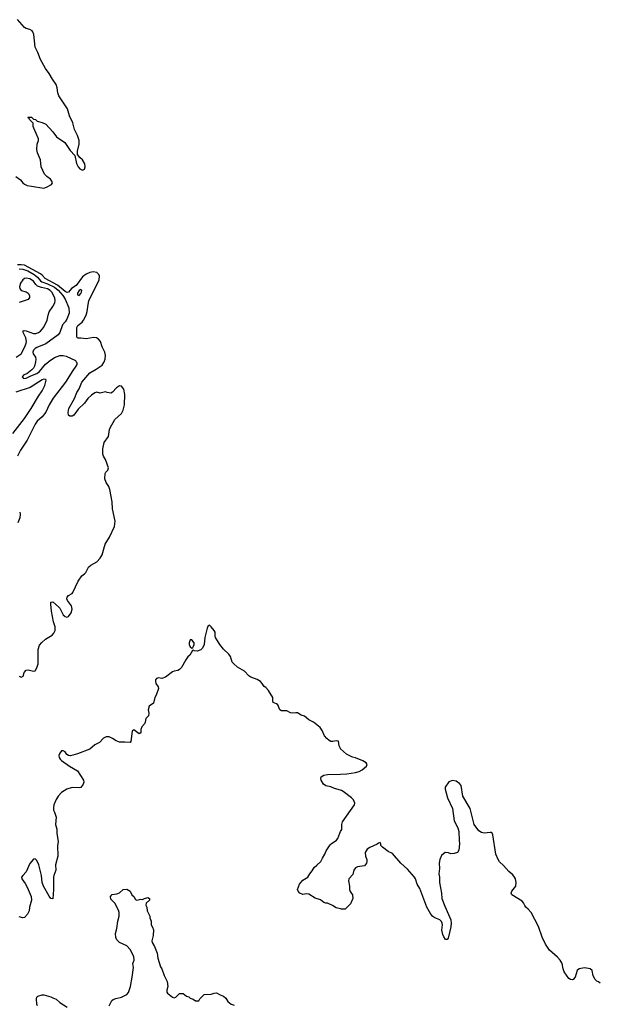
# Model space of a CAD drawing. Header units: inches. Extents: x 1603819 to 1745079, y 385938 to 533966.
# Tile 543 of 561: x 1676355 to 1682938, y 492708 to 503882. Entities that reach past the tile are written whole.
import ezdxf

# ---------------------------------------------------------------- set-up
doc = ezdxf.new("R2010")
doc.units = ezdxf.units.IN
doc.header["$MEASUREMENT"] = 0
for name, color, linetype in [('B6479', 7, 'Continuous'), ('B6489', 7, 'Continuous'), ('B6570', 7, 'Continuous')]:
    doc.layers.add(name, color=color, linetype=linetype)

msp = doc.modelspace()

# ---------------------------------------------------------------- linework, layer by layer
at = {"layer": 'B6479', "color": 5}
for points, elevation in [([(1676997, 500000), (1677002, 499990), (1677002, 499970), (1676994, 499950), (1676958, 499902), (1676876, 499770), (1676735, 499585), (1676688, 499510), (1676652, 499428), (1676610, 499374), (1676555, 499325), (1676529, 499291), (1676439, 499110), (1676363, 498997), (1676331, 498930)], 240), ([(1676350, 496431), (1676370, 496421), (1676394, 496430), (1676407, 496473), (1676430, 496501), (1676450, 496505), (1676510, 496488), (1676530, 496491), (1676550, 496526), (1676565, 496570), (1676566, 496734), (1676578, 496782), (1676605, 496815), (1676649, 496851), (1676723, 496897), (1676742, 496918), (1676758, 496950), (1676757, 496990), (1676739, 497050), (1676716, 497170), (1676707, 497250), (1676710, 497270), (1676730, 497277), (1676797, 497217), (1676810, 497202), (1676849, 497129), (1676870, 497107), (1676890, 497101), (1676910, 497109), (1676938, 497150), (1676952, 497192), (1676942, 497230), (1676897, 497290), (1676890, 497310), (1676895, 497330), (1676911, 497349), (1676950, 497370), (1676959, 497381), (1677019, 497510), (1677061, 497570), (1677090, 497592), (1677105, 497610), (1677136, 497670), (1677161, 497690), (1677231, 497730), (1677270, 497770), (1677291, 497810), (1677325, 497930), (1677374, 498010), (1677431, 498129), (1677440, 498190), (1677410, 498330), (1677404, 498410), (1677377, 498550), (1677366, 498586), (1677337, 498630), (1677321, 498670), (1677327, 498733), (1677333, 498747), (1677355, 498770), (1677363, 498797), (1677328, 498890), (1677305, 498930), (1677301, 498950), (1677301, 499010), (1677316, 499084), (1677365, 499150), (1677376, 499230), (1677384, 499250), (1677435, 499345), (1677510, 499414), (1677531, 499450), (1677545, 499510), (1677549, 499629), (1677536, 499690), (1677510, 499721), (1677490, 499726), (1677455, 499705), (1677410, 499656), (1677390, 499643), (1677350, 499649), (1677330, 499658), (1677270, 499643), (1677230, 499653), (1677210, 499646), (1677170, 499621), (1677130, 499584), (1677090, 499531), (1677020, 499460), (1676970, 499392), (1676950, 499381), (1676923, 499383), (1676910, 499395), (1676904, 499424), (1676912, 499470), (1676979, 499581), (1677005, 499650), (1677030, 499693), (1677062, 499770), (1677150, 499875), (1677223, 499917), (1677290, 499962), (1677311, 499990), (1677314, 500000)], 220), ([(1676533, 500000), (1676523, 499950), (1676512, 499928), (1676493, 499907), (1676436, 499864), (1676402, 499850), (1676384, 499830), (1676385, 499825), (1676399, 499810), (1676430, 499812), (1676481, 499839), (1676550, 499867), (1676578, 499890), (1676649, 499971), (1676681, 500000)], 240), ([(1676276, 499184), (1676410, 499357), (1676487, 499470), (1676570, 499610), (1676612, 499670), (1676639, 499730), (1676654, 499790), (1676650, 499797), (1676630, 499801), (1676610, 499794), (1676472, 499708), (1676310, 499655)], 260), ([(1676355, 498294), (1676360, 498270), (1676357, 498230), (1676335, 498170)], 240), ([(1680000, 495608), (1679998, 495610), (1679983, 495643), (1679975, 495695), (1679950, 495698), (1679910, 495689), (1679890, 495689), (1679870, 495702), (1679843, 495723), (1679816, 495756), (1679790, 495817), (1679768, 495848), (1679690, 495908), (1679637, 495937), (1679590, 495976), (1679550, 495991), (1679510, 496014), (1679490, 496017), (1679450, 496011), (1679430, 496017), (1679390, 496039), (1679350, 496037), (1679330, 496040), (1679310, 496050), (1679287, 496107), (1679270, 496119), (1679234, 496134), (1679229, 496150), (1679229, 496190), (1679179, 496270), (1679150, 496302), (1679133, 496313), (1679109, 496350), (1679089, 496370), (1679050, 496393), (1678981, 496421), (1678957, 496437), (1678909, 496490), (1678830, 496533), (1678785, 496570), (1678769, 496590), (1678750, 496655), (1678730, 496682), (1678670, 496739), (1678627, 496790), (1678580, 496870), (1678574, 496890), (1678573, 496930), (1678565, 496950), (1678530, 496993), (1678510, 497009), (1678490, 496995), (1678484, 496976), (1678458, 496870), (1678450, 496790), (1678431, 496749), (1678411, 496729), (1678370, 496714), (1678338, 496718), (1678330, 496726), (1678318, 496722), (1678287, 496670), (1678265, 496650), (1678242, 496618), (1678193, 496530), (1678170, 496509), (1678150, 496497), (1678110, 496489), (1678090, 496481), (1678010, 496419), (1677970, 496406), (1677930, 496412), (1677910, 496404), (1677899, 496390), (1677897, 496370), (1677902, 496350), (1677928, 496310), (1677933, 496290), (1677905, 496215), (1677888, 496190), (1677873, 496127), (1677827, 496090), (1677815, 496050), (1677823, 496010), (1677819, 495981), (1677786, 495950), (1677779, 495910), (1677771, 495890), (1677742, 495858), (1677732, 495828), (1677730, 495789), (1677710, 495778), (1677650, 495822), (1677631, 495809), (1677619, 495690), (1677610, 495679), (1677550, 495683), (1677490, 495681), (1677450, 495698), (1677410, 495724), (1677370, 495743), (1677337, 495743), (1677306, 495730), (1677260, 495679), (1677210, 495652), (1677150, 495603), (1677010, 495549), (1676931, 495529), (1676910, 495533), (1676890, 495544), (1676870, 495574), (1676850, 495585), (1676830, 495583), (1676810, 495559), (1676801, 495530), (1676805, 495510), (1676815, 495490), (1676830, 495473), (1676919, 495410), (1677010, 495356), (1677078, 495250), (1677082, 495230), (1677075, 495205), (1677051, 495169), (1677030, 495165), (1676950, 495169), (1676890, 495149), (1676829, 495111), (1676791, 495070), (1676768, 495032), (1676744, 494970), (1676738, 494938), (1676739, 494910), (1676751, 494890), (1676771, 494831), (1676761, 494750), (1676775, 494695), (1676776, 494650), (1676791, 494550), (1676783, 494510), (1676787, 494390), (1676762, 494290), (1676765, 494230), (1676742, 494170), (1676739, 494150), (1676740, 494010), (1676730, 493906), (1676710, 493909), (1676690, 493934), (1676625, 494050), (1676610, 494090), (1676602, 494170), (1676573, 494290), (1676550, 494339), (1676530, 494358), (1676510, 494354), (1676470, 494305), (1676427, 494213), (1676389, 494170), (1676377, 494150), (1676380, 494130), (1676418, 494078), (1676439, 494039), (1676484, 493930), (1676489, 493890), (1676468, 493810), (1676463, 493770), (1676443, 493730), (1676410, 493692), (1676390, 493690), (1676350, 493701)], 220), ([(1680000, 495137), (1679930, 495158), (1679890, 495175), (1679830, 495189), (1679806, 495206), (1679779, 495250), (1679773, 495270), (1679777, 495290), (1679810, 495310), (1679850, 495316), (1680000, 495321)], 220), ([(1680000, 493791), (1679950, 493802), (1679909, 493829), (1679850, 493854), (1679830, 493855), (1679810, 493864), (1679770, 493893), (1679712, 493912), (1679640, 493959), (1679610, 493963), (1679570, 493954), (1679538, 493970), (1679518, 493990), (1679509, 494010), (1679533, 494070), (1679570, 494115), (1679629, 494151), (1679649, 494190), (1679678, 494222), (1679698, 494262), (1679730, 494285), (1679774, 494330), (1679792, 494368), (1679822, 494410), (1679835, 494450), (1679882, 494518), (1679894, 494530), (1679951, 494569), (1679969, 494590), (1679989, 494650), (1680000, 494669)], 220), ([(1677371, 492690), (1677403, 492750), (1677418, 492762), (1677446, 492774), (1677510, 492790), (1677550, 492807), (1677570, 492818), (1677590, 492841), (1677613, 492910), (1677634, 493014), (1677647, 493127), (1677639, 493170), (1677655, 493210), (1677650, 493250), (1677611, 493330), (1677570, 493370), (1677490, 493410), (1677459, 493439), (1677446, 493466), (1677444, 493510), (1677459, 493570), (1677468, 493652), (1677483, 493710), (1677486, 493750), (1677478, 493778), (1677458, 493810), (1677441, 493850), (1677390, 493902), (1677386, 493930), (1677407, 493953), (1677460, 493960), (1677487, 493973), (1677530, 494009), (1677570, 494014), (1677608, 493990), (1677628, 493950), (1677653, 493933), (1677670, 493898), (1677686, 493890), (1677730, 493902), (1677750, 493898), (1677774, 493910), (1677810, 493919), (1677828, 493910), (1677828, 493890), (1677790, 493854), (1677788, 493832), (1677798, 493810), (1677804, 493770), (1677834, 493710), (1677834, 493690), (1677848, 493650), (1677849, 493610), (1677865, 493585), (1677874, 493554), (1677869, 493490), (1677854, 493430), (1677859, 493410), (1677885, 493365), (1677917, 493290), (1677925, 493230), (1677954, 493134), (1677970, 493110), (1677995, 493035), (1678030, 492968), (1678038, 492910), (1678027, 492867), (1678027, 492847), (1678033, 492833), (1678090, 492788), (1678110, 492782), (1678130, 492789), (1678170, 492829), (1678210, 492829), (1678250, 492802), (1678274, 492794), (1678290, 492778), (1678325, 492765), (1678350, 492749), (1678390, 492748), (1678402, 492770), (1678450, 492818), (1678530, 492822), (1678565, 492835), (1678590, 492838), (1678630, 492815), (1678670, 492802), (1678696, 492776), (1678718, 492738), (1678758, 492710), (1678790, 492699)], 240), ([(1676558, 492690), (1676551, 492711), (1676547, 492770), (1676551, 492789), (1676561, 492799), (1676610, 492815), (1676630, 492815), (1676710, 492794), (1676730, 492782), (1676770, 492768), (1676810, 492729), (1676894, 492674)], 240)]:
    msp.add_lwpolyline(points, dxfattribs=dict(at, elevation=elevation))
at = {"layer": 'B6479', "color": 5, "elevation": 220}
msp.add_lwpolyline([(1678310, 496845), (1678290, 496844), (1678278, 496810), (1678278, 496790), (1678290, 496763), (1678310, 496751), (1678322, 496758), (1678330, 496772), (1678336, 496790), (1678335, 496810)], close=True, dxfattribs=at)
at = {"layer": 'B6489', "color": 5, "elevation": 220}
for points in [[(1680000, 495321), (1680070, 495323), (1680170, 495338), (1680209, 495350), (1680244, 495370), (1680295, 495410), (1680302, 495430), (1680289, 495450), (1680252, 495472), (1680170, 495504), (1680134, 495514), (1680065, 495545), (1680000, 495608)], [(1682946, 492946), (1682930, 492964), (1682910, 492969), (1682890, 492989), (1682866, 493030), (1682855, 493090), (1682834, 493110), (1682816, 493116), (1682770, 493122), (1682710, 493109), (1682686, 493090), (1682665, 493015), (1682642, 492990), (1682630, 492984), (1682610, 492989), (1682590, 493002), (1682538, 493078), (1682526, 493110), (1682514, 493170), (1682494, 493210), (1682464, 493244), (1682370, 493323), (1682326, 493390), (1682288, 493468), (1682248, 493590), (1682162, 493750), (1682130, 493788), (1682104, 493810), (1682090, 493830), (1682078, 493858), (1682060, 493880), (1681945, 493950), (1681936, 493970), (1681944, 493990), (1681991, 494050), (1681993, 494090), (1681985, 494130), (1681976, 494150), (1681956, 494176), (1681910, 494216), (1681850, 494282), (1681805, 494325), (1681787, 494350), (1681763, 494410), (1681729, 494630), (1681721, 494650), (1681710, 494658), (1681699, 494659), (1681630, 494649), (1681598, 494658), (1681570, 494675), (1681517, 494750), (1681469, 494930), (1681389, 495070), (1681369, 495190), (1681350, 495215), (1681328, 495230), (1681310, 495239), (1681270, 495249), (1681230, 495234), (1681188, 495172), (1681187, 495150), (1681213, 495050), (1681270, 494930), (1681291, 494790), (1681331, 494710), (1681343, 494670), (1681345, 494570), (1681351, 494530), (1681343, 494457), (1681328, 494432), (1681290, 494418), (1681250, 494417), (1681226, 494426), (1681188, 494432), (1681144, 494396), (1681126, 494350), (1681119, 494310), (1681121, 494250), (1681116, 494190), (1681122, 494150), (1681122, 494090), (1681147, 493970), (1681150, 493910), (1681183, 493823), (1681252, 493668), (1681256, 493630), (1681252, 493588), (1681221, 493459), (1681210, 493442), (1681190, 493442), (1681170, 493475), (1681161, 493501), (1681150, 493550), (1681156, 493610), (1681154, 493630), (1681146, 493646), (1681126, 493666), (1681069, 493689), (1681045, 493705), (1681023, 493730), (1680979, 493810), (1680901, 494021), (1680870, 494073), (1680850, 494130), (1680837, 494150), (1680761, 494241), (1680683, 494310), (1680590, 494418), (1680541, 494441), (1680475, 494490), (1680458, 494510), (1680458, 494530), (1680450, 494546), (1680430, 494538), (1680415, 494525), (1680330, 494487), (1680302, 494470), (1680279, 494430), (1680284, 494390), (1680299, 494350), (1680299, 494330), (1680292, 494308), (1680270, 494281), (1680190, 494269), (1680170, 494257), (1680150, 494229), (1680139, 494181), (1680094, 494130), (1680088, 494108), (1680102, 494050), (1680102, 494010), (1680108, 493988), (1680133, 493950), (1680138, 493910), (1680111, 493849), (1680050, 493789), (1680010, 493789), (1680000, 493791)], [(1680000, 494669), (1680012, 494690), (1680012, 494750), (1680022, 494778), (1680159, 494970), (1680162, 494990), (1680144, 495030), (1680124, 495050), (1680030, 495122), (1680010, 495134), (1680000, 495137)]]:
    msp.add_lwpolyline(points, dxfattribs=at)
at = {"layer": 'B6570', "color": 5}
for points, elevation in [([(1676310, 502103), (1676364, 502064), (1676390, 502031), (1676410, 502016), (1676441, 502001), (1676490, 501991), (1676630, 501971), (1676660, 501980), (1676718, 502010), (1676729, 502030), (1676721, 502050), (1676704, 502070), (1676662, 502102), (1676635, 502130), (1676600, 502210), (1676590, 502290), (1676558, 502370), (1676550, 502410), (1676552, 502470), (1676567, 502510), (1676567, 502530), (1676515, 502650), (1676509, 502671), (1676508, 502708), (1676466, 502750), (1676462, 502762), (1676446, 502770), (1676450, 502774), (1676490, 502774), (1676510, 502754), (1676534, 502750), (1676554, 502730), (1676610, 502716), (1676650, 502697), (1676733, 502610), (1676774, 502554), (1676869, 502489), (1676930, 502396), (1676980, 502340), (1676999, 502250), (1677019, 502210), (1677039, 502190), (1677070, 502175), (1677090, 502186), (1677098, 502210), (1677094, 502246), (1677070, 502293), (1677039, 502319), (1677013, 502353), (1677011, 502390), (1677031, 502469), (1677029, 502510), (1677010, 502566), (1676976, 502636), (1676958, 502710), (1676921, 502790), (1676898, 502870), (1676799, 503019), (1676788, 503050), (1676782, 503110), (1676770, 503145), (1676726, 503206), (1676691, 503270), (1676649, 503329), (1676592, 503430), (1676561, 503510), (1676532, 503570), (1676514, 503714), (1676504, 503744), (1676495, 503755), (1676471, 503771), (1676430, 503781), (1676410, 503792), (1676330, 503882)], 220), ([(1677314, 500000), (1677325, 500030), (1677328, 500070), (1677322, 500110), (1677290, 500170), (1677273, 500230), (1677250, 500257), (1677229, 500270), (1677195, 500275), (1677110, 500258), (1677050, 500267), (1677010, 500266), (1677002, 500282), (1677004, 500390), (1677016, 500410), (1677064, 500450), (1677080, 500470), (1677109, 500530), (1677120, 500570), (1677131, 500650), (1677142, 500690), (1677256, 500930), (1677262, 500970), (1677255, 500990), (1677232, 501012), (1677190, 501022), (1677150, 501014), (1677110, 500995), (1677070, 500962), (1676995, 500865), (1676944, 500830), (1676910, 500788), (1676895, 500785), (1676870, 500797), (1676783, 500870), (1676643, 500943), (1676610, 500983), (1676590, 500998), (1676410, 501095), (1676370, 501101), (1676330, 501099)], 220), ([(1676350, 501053), (1676390, 501052), (1676448, 501030), (1676520, 500990), (1676559, 500959), (1676590, 500918), (1676605, 500905), (1676670, 500885), (1676750, 500847), (1676790, 500813), (1676844, 500750), (1676870, 500710), (1676914, 500610), (1676916, 500550), (1676890, 500484), (1676870, 500452), (1676840, 500420), (1676810, 500333), (1676793, 500307), (1676650, 500205), (1676550, 500161), (1676530, 500149), (1676510, 500130), (1676504, 500110), (1676508, 500090), (1676533, 500050), (1676539, 500030), (1676533, 500000)], 240), ([(1676313, 500050), (1676370, 500091), (1676413, 500170), (1676429, 500210), (1676431, 500230), (1676423, 500270), (1676394, 500330), (1676393, 500350), (1676406, 500354), (1676429, 500351), (1676510, 500321), (1676538, 500322), (1676569, 500331), (1676590, 500345), (1676630, 500394), (1676668, 500470), (1676678, 500530), (1676690, 500566), (1676732, 500628), (1676754, 500670), (1676758, 500690), (1676753, 500727), (1676721, 500790), (1676702, 500810), (1676670, 500827), (1676602, 500842), (1676559, 500859), (1676538, 500878), (1676510, 500913), (1676470, 500939), (1676430, 500949), (1676410, 500943), (1676390, 500928), (1676364, 500890), (1676354, 500850), (1676358, 500830), (1676371, 500810), (1676430, 500792), (1676450, 500778), (1676466, 500750), (1676467, 500730), (1676450, 500707), (1676348, 500672)], 260), ([(1676681, 500000), (1676690, 500008), (1676750, 500048), (1676810, 500070), (1676850, 500070), (1676883, 500063), (1676990, 500013), (1676997, 500000)], 240)]:
    msp.add_lwpolyline(points, dxfattribs=dict(at, elevation=elevation))
at = {"layer": 'B6570', "color": 5, "elevation": 240}
msp.add_lwpolyline([(1677050, 500818), (1677030, 500808), (1677010, 500777), (1677010, 500761), (1677030, 500753), (1677050, 500773), (1677056, 500790), (1677059, 500810)], close=True, dxfattribs=at)

doc.saveas('drawing.dxf')
